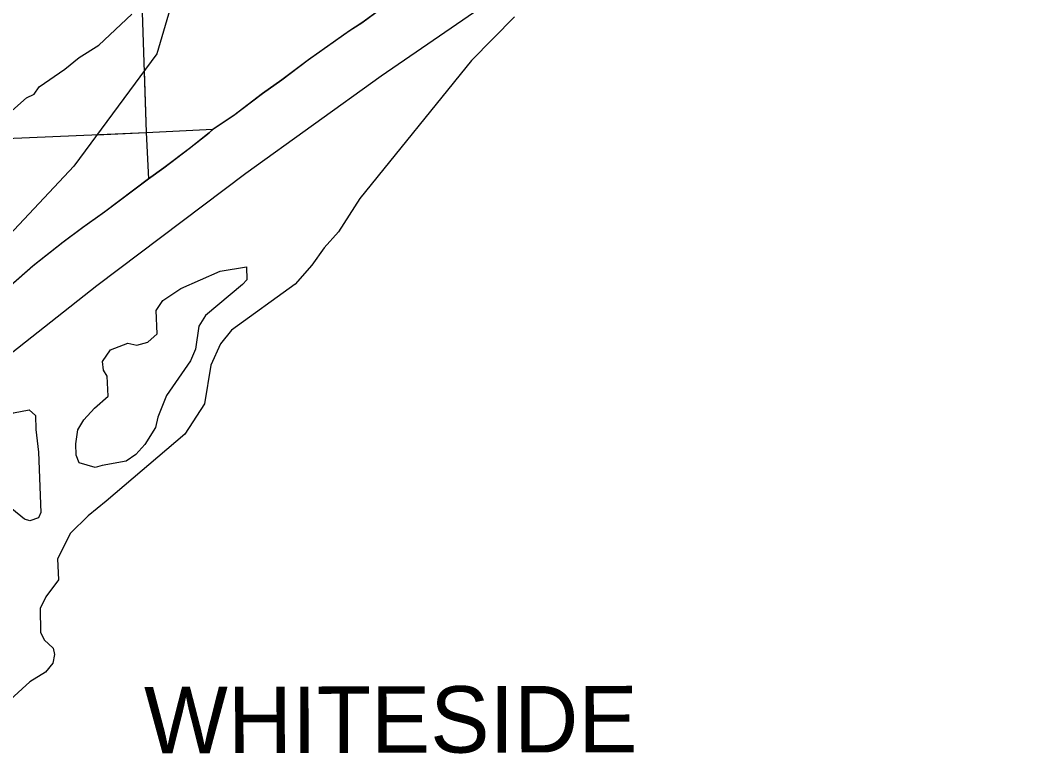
# Model space of a CAD drawing. Extents: x 128.7 to 185.5, y -21.4 to 12.6.
# Drawn here: x 168.122 to 169.962, y -12.65 to -11.326 of the extents above; entities that cross this region are included whole.
import ezdxf

# ---------------------------------------------------------------- set-up
doc = ezdxf.new("R2010")
doc.units = 0
for name, color, linetype in [('tdCoClipBndry', 7, 'Continuous'), ('tdCoCoBndry', 7, 'Continuous'), ('tdCoCoBndryTxt', 7, 'Continuous'), ('tdCoCorpBndry', 7, 'Continuous'), ('tdCoHydroRiver', 7, 'Continuous'), ('tdCoSectLine', 7, 'Continuous'), ('tdCoSectLinePart', 7, 'Continuous'), ('tdCoStBndry', 7, 'Continuous'), ('tdCoStBndryPart', 7, 'Continuous'), ('tdCoTwpBndryShd', 7, 'Continuous')]:
    doc.layers.add(name, color=color, linetype=linetype)

msp = doc.modelspace()

# ---------------------------------------------------------------- linework, layer by layer
at = {"layer": 'tdCoClipBndry'}
msp.add_lwpolyline([(171.3216, -9.1303), (171.3561, -9.4772), (171.3679, -9.541), (171.3725, -9.6758), (171.3586, -9.853), (171.3315, -9.9529), (171.2816, -10.0577), (171.2234, -10.1291), (171.1038, -10.2369), (170.9545, -10.3616), (170.8735, -10.4179), (170.5947, -10.5289), (170.2132, -10.6381), (170.0322, -10.6976), (169.9662, -10.7314), (169.7447, -10.8179), (169.3761, -11.0366), (169.3515, -11.0564), (169.2351, -11.1163), (169.1513, -11.1673), (168.7738, -11.4265), (168.5292, -11.6026), (168.2602, -11.8055), (167.8929, -12.0951)], dxfattribs=at)
at = {"layer": 'tdCoCoBndry'}
for p, q in [((168.7737, -11.3049), (168.7391, -11.3303)), ((168.7391, -11.3303), (168.7167, -11.3447)), ((168.7167, -11.3447), (168.6425, -11.3968)), ((168.6425, -11.3968), (168.5947, -11.4333)), ((168.5947, -11.4333), (168.5598, -11.458)), ((168.5598, -11.458), (168.5077, -11.4978)), ((168.5077, -11.4978), (168.4703, -11.5222)), ((168.4634, -11.5291), (168.4276, -11.5574)), ((168.4703, -11.5222), (168.4634, -11.5291)), ((168.4276, -11.5574), (168.3815, -11.592)), ((168.3815, -11.592), (168.3538, -11.6118)), ((168.3538, -11.6118), (168.2747, -11.6717)), ((168.2747, -11.6717), (168.2348, -11.6997)), ((168.2348, -11.6997), (168.1995, -11.7264)), ((168.1995, -11.7264), (168.1451, -11.7692)), ((168.1451, -11.7692), (168.1049, -11.8047))]:
    msp.add_line(p, q, dxfattribs=at)
for points in [[(168.1045, -11.8047), (168.1448, -11.7692), (168.1991, -11.7264), (168.2344, -11.6997), (168.2743, -11.6717), (168.3534, -11.6118), (168.3811, -11.592), (168.4272, -11.5574), (168.4631, -11.5291), (168.4699, -11.5222), (168.5073, -11.4978), (168.5594, -11.458), (168.5943, -11.4333), (168.6421, -11.3968), (168.7163, -11.3447), (168.7387, -11.3303), (168.7733, -11.3049)], [(168.7737, -11.3049), (168.7391, -11.3303), (168.7167, -11.3447), (168.6425, -11.3968), (168.5947, -11.4333), (168.5598, -11.458), (168.5077, -11.4978), (168.4703, -11.5222), (168.4634, -11.5291), (168.4276, -11.5574), (168.3815, -11.592), (168.3538, -11.6118), (168.2747, -11.6717), (168.2348, -11.6997), (168.1995, -11.7264), (168.1451, -11.7692), (168.1049, -11.8047)]]:
    msp.add_lwpolyline(points, dxfattribs=at)
at = {"layer": 'tdCoCorpBndry'}
msp.add_lwpolyline([(168.4128, -11.2362), (168.3687, -11.3865), (168.2184, -11.5893), (167.8401, -11.9925)], dxfattribs=at)
at = {"layer": 'tdCoHydroRiver'}
for points in [[(169.0148, -11.3194), (168.9374, -11.3982), (168.7356, -11.6476), (168.6968, -11.7075), (168.6711, -11.7369), (168.6487, -11.7678), (168.6184, -11.8021), (168.5033, -11.8855), (168.4837, -11.91), (168.4663, -11.9485), (168.4548, -12.0184), (168.419, -12.0735), (168.2769, -12.1943), (168.2448, -12.2208), (168.2128, -12.252), (168.1894, -12.2987), (168.1909, -12.3365), (168.1684, -12.3674), (168.1581, -12.3883), (168.1582, -12.431), (168.1651, -12.4449), (168.1815, -12.46), (168.1835, -12.471), (168.1809, -12.4869), (168.1673, -12.5033), (168.1394, -12.5204), (168.0827, -12.5719)], [(168.1013, -11.4939), (168.1333, -11.4658), (168.1473, -11.4589), (168.1562, -11.4459), (168.2024, -11.4142), (168.2284, -11.3926), (168.2638, -11.3707), (168.3232, -11.3147)], [(168.2697, -12.1298), (168.2572, -12.1335), (168.2284, -12.1251), (168.2231, -12.1111), (168.2223, -12.0906), (168.2261, -12.0652), (168.2365, -12.0475), (168.2562, -12.0262), (168.2806, -12.0047), (168.2792, -11.9684), (168.2724, -11.9577), (168.2702, -11.9419), (168.2852, -11.9208), (168.3163, -11.9086), (168.3323, -11.9127), (168.3526, -11.9072), (168.3693, -11.8923), (168.3677, -11.8498), (168.3796, -11.8319), (168.4119, -11.8102), (168.4833, -11.779), (168.5304, -11.7708), (168.5313, -11.7945), (168.5237, -11.8027), (168.4565, -11.8589), (168.4446, -11.8783), (168.4383, -11.9196), (168.4296, -11.9405), (168.3863, -12.0037), (168.3704, -12.0423), (168.3664, -12.0613), (168.3471, -12.0921), (168.3305, -12.1101), (168.3135, -12.1218), (168.2697, -12.1298)], [(168.1393, -12.2296), (168.1298, -12.2268), (168.0906, -12.1952), (168.0264, -12.1661), (168.018, -12.1538), (168.0154, -12.1287), (168.0212, -12.1142), (168.0534, -12.0909), (168.0855, -12.0628), (168.0899, -12.0531), (168.1097, -12.035), (168.1379, -12.0292), (168.1493, -12.0398), (168.1503, -12.065), (168.1551, -12.1059), (168.1593, -12.2146), (168.1549, -12.2243), (168.1393, -12.2296)]]:
    msp.add_lwpolyline(points, dxfattribs=at)
at = {"layer": 'tdCoSectLine'}
for points in [[(168.3162, -10.5332), (168.3495, -11.5285)], [(168.4699, -11.5222), (168.5073, -11.4978), (168.5594, -11.458), (168.5943, -11.4333), (168.6421, -11.3968), (168.7163, -11.3447), (168.7387, -11.3303), (168.7733, -11.3049), (168.8399, -11.2601), (168.89, -11.2259), (168.9275, -11.2015), (168.9839, -11.161), (169.0479, -11.1185), (169.097, -11.0833), (169.1464, -11.0543), (169.1863, -11.029), (169.2202, -11.0106), (169.2697, -10.9849), (169.3, -10.9707), (169.3161, -10.9559)], [(167.3651, -11.5707), (168.3495, -11.5285)], [(168.3495, -11.5285), (168.4699, -11.5222)], [(168.3495, -11.5285), (168.3534, -11.6118)], [(168.3534, -11.6118), (168.3811, -11.592), (168.4272, -11.5574), (168.4631, -11.5291), (168.4699, -11.5222)], [(167.3883, -12.3148), (167.4061, -12.2947), (167.4457, -12.2687), (167.4958, -12.2351), (167.5488, -12.2028), (167.5917, -12.1732), (167.6365, -12.1445), (167.6665, -12.1251), (167.7136, -12.0948), (167.7654, -12.0606), (167.8026, -12.0369), (167.8381, -12.0115), (167.8748, -11.9806), (167.9193, -11.9503), (167.976, -11.9065), (168.0238, -11.8663), (168.0627, -11.8344), (168.1045, -11.8047), (168.1448, -11.7692), (168.1991, -11.7264), (168.2344, -11.6997), (168.2743, -11.6717), (168.3534, -11.6118)]]:
    msp.add_lwpolyline(points, dxfattribs=at)
at = {"layer": 'tdCoSectLinePart'}
for points in [[(168.4699, -11.5222), (168.5073, -11.4978), (168.5594, -11.458), (168.5943, -11.4333), (168.6421, -11.3968), (168.7163, -11.3447), (168.7387, -11.3303), (168.7733, -11.3049), (168.8399, -11.2601), (168.89, -11.2259), (168.9275, -11.2015), (168.9839, -11.161), (169.0479, -11.1185), (169.097, -11.0833), (169.1464, -11.0543), (169.1863, -11.029), (169.2202, -11.0106), (169.2697, -10.9849), (169.3, -10.9707), (169.3161, -10.9559)], [(168.3457, -11.4169), (168.3495, -11.5285)], [(168.2602, -11.5323), (168.3495, -11.5285)], [(168.3495, -11.5285), (168.4699, -11.5222)], [(168.3495, -11.5285), (168.3534, -11.6118)], [(168.3534, -11.6118), (168.3811, -11.592), (168.4272, -11.5574), (168.4631, -11.5291), (168.4699, -11.5222)], [(167.3883, -12.3148), (167.4061, -12.2947), (167.4457, -12.2687), (167.4958, -12.2351), (167.5488, -12.2028), (167.5917, -12.1732), (167.6365, -12.1445), (167.6665, -12.1251), (167.7136, -12.0948), (167.7654, -12.0606), (167.8026, -12.0369), (167.8381, -12.0115), (167.8748, -11.9806), (167.9193, -11.9503), (167.976, -11.9065), (168.0238, -11.8663), (168.0627, -11.8344), (168.1045, -11.8047), (168.1448, -11.7692), (168.1991, -11.7264), (168.2344, -11.6997), (168.2743, -11.6717), (168.3534, -11.6118)]]:
    msp.add_lwpolyline(points, dxfattribs=at)
at = {"layer": 'tdCoStBndry'}
msp.add_lwpolyline([(168.1045, -11.8047), (168.1448, -11.7692), (168.1991, -11.7264), (168.2344, -11.6997), (168.2743, -11.6717), (168.3534, -11.6118), (168.3811, -11.592), (168.4272, -11.5574), (168.4631, -11.5291), (168.4699, -11.5222), (168.5073, -11.4978), (168.5594, -11.458), (168.5943, -11.4333), (168.6421, -11.3968), (168.7163, -11.3447), (168.7387, -11.3303), (168.7733, -11.3049)], dxfattribs=at)
at = {"layer": 'tdCoStBndryPart'}
msp.add_lwpolyline([(168.1045, -11.8047), (168.1448, -11.7692), (168.1991, -11.7264), (168.2344, -11.6997), (168.2743, -11.6717), (168.3534, -11.6118), (168.3811, -11.592), (168.4272, -11.5574), (168.4631, -11.5291), (168.4699, -11.5222), (168.5073, -11.4978), (168.5594, -11.458), (168.5943, -11.4333), (168.6421, -11.3968), (168.7163, -11.3447), (168.7387, -11.3303), (168.7733, -11.3049)], dxfattribs=at)
at = {"layer": 'tdCoTwpBndryShd'}
msp.add_lwpolyline([(168.1045, -11.8047), (168.1448, -11.7692), (168.1991, -11.7264), (168.2344, -11.6997), (168.2743, -11.6717), (168.3534, -11.6118), (168.3811, -11.592), (168.4272, -11.5574), (168.4631, -11.5291), (168.4699, -11.5222), (168.5073, -11.4978), (168.5594, -11.458), (168.5943, -11.4333), (168.6421, -11.3968), (168.7163, -11.3447), (168.7387, -11.3303), (168.7733, -11.3049)], dxfattribs=at)

# ---------------------------------------------------------------- texts
at = {"layer": 'tdCoCoBndryTxt'}
msp.add_text('WHITESIDE', height=0.12, rotation=0.1254, dxfattribs=at).set_placement((168.3457, -12.6498))

doc.saveas('drawing.dxf')
